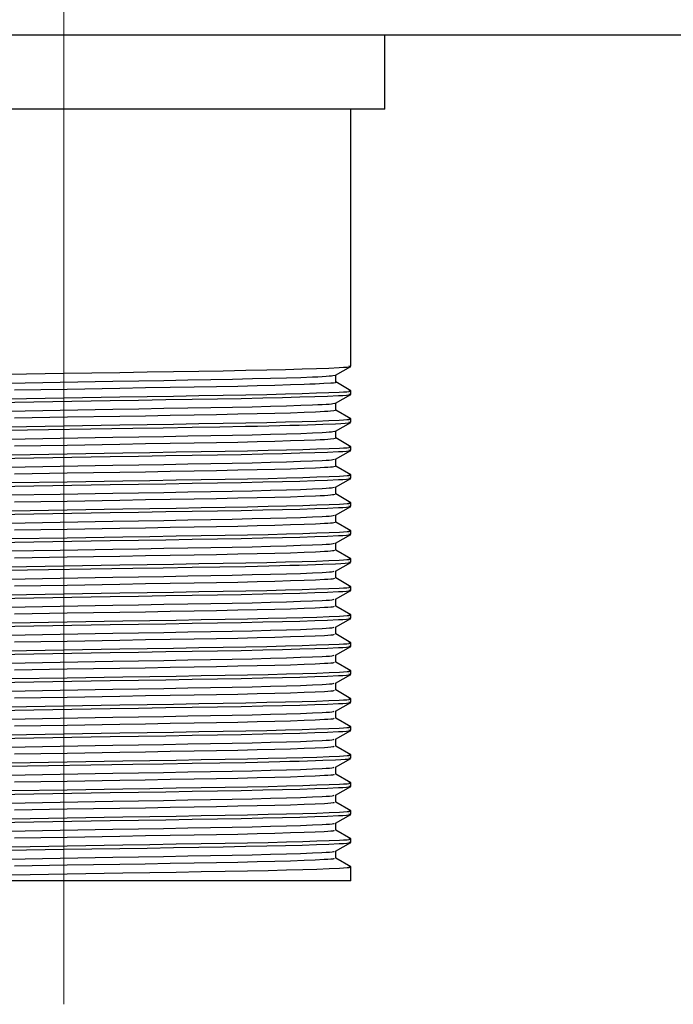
# Model space of a CAD drawing. Header units: millimetres. Extents: x 262469 to 275208, y -32539 to 9411.
# Tile 274 of 428: x 269182 to 269189, y -13446 to -13435. Entities that reach past the tile are written whole.
import ezdxf

# ---------------------------------------------------------------- set-up
doc = ezdxf.new("R2010")
doc.units = ezdxf.units.MM
doc.header["$LTSCALE"] = 100
doc.layers.add('$ IE_TELETECHNIKA', color=5, linetype='Continuous', lineweight=30)

msp = doc.modelspace()

# ---------------------------------------------------------------- linework, layer by layer
at = {"layer": '$ IE_TELETECHNIKA', "color": 7, "linetype": 'Continuous', "lineweight": 5, "ltscale": 20.32}
for p, q in [((269182.236, -13435.752), (269182.236, -13433.448)), ((269182.236, -13446.192), (269182.236, -13435.752))]:
    msp.add_line(p, q, dxfattribs=at)
at = {"layer": '$ IE_TELETECHNIKA', "color": 7, "linetype": 'Continuous'}
for p, q in [((269255.676, -13434.888), (269082.876, -13434.888)), ((269185.98, -13435.752), (269185.98, -13434.888)), ((269185.98, -13435.752), (269178.492, -13435.752)), ((269185.584, -13438.751), (269185.584, -13435.752)), ((269185.406, -13438.854), (269185.583, -13438.752)), ((269185.407, -13438.935), (269185.407, -13438.854)), ((269185.583, -13439.036), (269185.407, -13438.934)), ((269185.406, -13439.181), (269185.583, -13439.079)), ((269185.584, -13439.078), (269185.584, -13439.037)), ((269185.407, -13439.261), (269185.407, -13439.18)), ((269185.583, -13439.362), (269185.407, -13439.261)), ((269185.584, -13439.404), (269185.584, -13439.363)), ((269185.406, -13439.508), (269185.583, -13439.405)), ((269185.407, -13439.588), (269185.407, -13439.507)), ((269185.583, -13439.689), (269185.407, -13439.587)), ((269185.584, -13439.731), (269185.584, -13439.69)), ((269185.406, -13439.834), (269185.583, -13439.732)), ((269185.407, -13439.914), (269185.407, -13439.833)), ((269185.583, -13440.015), (269185.407, -13439.914)), ((269185.406, -13440.161), (269185.583, -13440.059)), ((269185.584, -13440.057), (269185.584, -13440.016)), ((269185.407, -13440.241), (269185.407, -13440.16)), ((269185.583, -13440.342), (269185.407, -13440.24)), ((269185.406, -13440.487), (269185.583, -13440.385)), ((269185.584, -13440.384), (269185.584, -13440.343)), ((269185.407, -13440.568), (269185.407, -13440.487)), ((269185.583, -13440.669), (269185.407, -13440.567)), ((269185.406, -13440.814), (269185.583, -13440.712)), ((269185.584, -13440.71), (269185.584, -13440.67)), ((269185.407, -13440.894), (269185.407, -13440.813)), ((269185.583, -13440.995), (269185.407, -13440.894)), ((269185.406, -13441.14), (269185.583, -13441.038)), ((269185.584, -13441.037), (269185.584, -13440.996)), ((269185.407, -13441.221), (269185.407, -13441.14)), ((269185.583, -13441.322), (269185.407, -13441.22)), ((269185.584, -13441.364), (269185.584, -13441.323)), ((269185.406, -13441.467), (269185.583, -13441.365)), ((269185.407, -13441.547), (269185.407, -13441.466)), ((269185.583, -13441.648), (269185.407, -13441.547)), ((269185.584, -13441.69), (269185.584, -13441.649)), ((269185.406, -13441.794), (269185.583, -13441.691)), ((269185.407, -13441.874), (269185.407, -13441.793)), ((269185.583, -13441.975), (269185.407, -13441.873)), ((269185.406, -13442.12), (269185.583, -13442.018)), ((269185.584, -13442.017), (269185.584, -13441.976)), ((269185.407, -13442.201), (269185.407, -13442.119)), ((269185.583, -13442.301), (269185.407, -13442.2)), ((269185.406, -13442.447), (269185.583, -13442.345)), ((269185.584, -13442.343), (269185.584, -13442.302)), ((269185.407, -13442.527), (269185.407, -13442.446)), ((269185.583, -13442.628), (269185.407, -13442.526)), ((269185.406, -13442.773), (269185.583, -13442.671)), ((269185.584, -13442.67), (269185.584, -13442.629)), ((269185.407, -13442.854), (269185.407, -13442.773)), ((269185.583, -13442.955), (269185.407, -13442.853)), ((269185.406, -13443.1), (269185.583, -13442.998)), ((269185.584, -13442.996), (269185.584, -13442.956)), ((269185.407, -13443.18), (269185.407, -13443.099)), ((269185.583, -13443.281), (269185.407, -13443.18)), ((269185.584, -13443.323), (269185.584, -13443.282)), ((269185.406, -13443.426), (269185.583, -13443.324)), ((269185.407, -13443.507), (269185.407, -13443.426)), ((269185.583, -13443.608), (269185.407, -13443.506)), ((269185.584, -13443.65), (269185.584, -13443.609)), ((269185.406, -13443.753), (269185.583, -13443.651)), ((269185.407, -13443.833), (269185.407, -13443.752)), ((269185.583, -13443.934), (269185.407, -13443.833)), ((269185.584, -13443.976), (269185.584, -13443.935)), ((269185.406, -13444.08), (269185.583, -13443.977)), ((269185.407, -13444.16), (269185.407, -13444.079)), ((269185.583, -13444.261), (269185.407, -13444.159)), ((269185.406, -13444.406), (269185.583, -13444.304)), ((269185.584, -13444.303), (269185.584, -13444.262)), ((269185.407, -13444.486), (269185.407, -13444.405)), ((269185.583, -13444.587), (269185.407, -13444.486)), ((269185.584, -13444.752), (269185.584, -13444.588)), ((269185.584, -13444.752), (269178.888, -13444.752))]:
    msp.add_line(p, q, dxfattribs=at)
for points in [[(269181.582, -13438.843), (269182.235, -13438.833), (269182.889, -13438.822), (269183.207, -13438.817), (269183.516, -13438.812), (269183.813, -13438.807), (269184.095, -13438.802), (269184.36, -13438.797), (269184.604, -13438.792), (269184.823, -13438.787), (269185.016, -13438.782), (269185.183, -13438.777), (269185.326, -13438.771), (269185.448, -13438.766), (269185.498, -13438.763), (269185.538, -13438.761), (269185.565, -13438.758), (269185.579, -13438.756), (269185.576, -13438.753), (269185.56, -13438.751)], [(269181.582, -13438.946), (269182.195, -13438.935), (269182.81, -13438.925), (269183.11, -13438.92), (269183.402, -13438.915), (269183.683, -13438.91), (269183.951, -13438.905), (269184.202, -13438.9), (269184.435, -13438.895), (269184.646, -13438.89), (269184.835, -13438.885), (269184.999, -13438.88), (269185.138, -13438.874), (269185.198, -13438.872), (269185.251, -13438.869), (269185.295, -13438.867), (269185.33, -13438.864), (269185.357, -13438.862), (269185.375, -13438.859), (269185.399, -13438.854)], [(269181.662, -13439.026), (269182.276, -13439.016), (269182.889, -13439.005), (269183.188, -13439), (269183.477, -13438.995), (269183.755, -13438.99), (269184.019, -13438.986), (269184.265, -13438.981), (269184.492, -13438.976), (269184.698, -13438.971), (269184.881, -13438.965), (269185.039, -13438.96), (269185.107, -13438.957), (269185.168, -13438.955), (269185.269, -13438.949), (269185.349, -13438.944), (269185.381, -13438.942), (269185.403, -13438.94), (269185.413, -13438.937), (269185.405, -13438.935)], [(269181.441, -13439.172), (269182.107, -13439.161), (269182.778, -13439.15), (269183.107, -13439.145), (269183.427, -13439.14), (269183.735, -13439.135), (269184.028, -13439.13), (269184.303, -13439.125), (269184.558, -13439.12), (269184.788, -13439.115), (269184.989, -13439.109), (269185.164, -13439.104), (269185.313, -13439.098), (269185.44, -13439.093), (269185.492, -13439.09), (269185.534, -13439.088), (269185.564, -13439.085), (269185.579, -13439.083), (269185.577, -13439.08), (269185.56, -13439.078)], [(269181.582, -13439.129), (269182.235, -13439.118), (269182.889, -13439.108), (269183.207, -13439.103), (269183.516, -13439.098), (269183.813, -13439.093), (269184.095, -13439.088), (269184.36, -13439.083), (269184.604, -13439.078), (269184.823, -13439.073), (269185.016, -13439.068), (269185.183, -13439.062), (269185.326, -13439.057), (269185.448, -13439.052), (269185.498, -13439.049), (269185.538, -13439.047), (269185.565, -13439.044), (269185.579, -13439.042), (269185.576, -13439.039), (269185.56, -13439.037)], [(269181.582, -13439.273), (269182.195, -13439.262), (269182.809, -13439.252), (269183.11, -13439.246), (269183.402, -13439.241), (269183.683, -13439.237), (269183.951, -13439.232), (269184.202, -13439.227), (269184.434, -13439.222), (269184.646, -13439.217), (269184.835, -13439.212), (269184.999, -13439.206), (269185.138, -13439.201), (269185.198, -13439.198), (269185.251, -13439.196), (269185.295, -13439.193), (269185.331, -13439.191), (269185.357, -13439.188), (269185.375, -13439.186), (269185.398, -13439.181)], [(269181.663, -13439.353), (269182.278, -13439.342), (269182.89, -13439.332), (269183.189, -13439.327), (269183.478, -13439.322), (269183.756, -13439.317), (269184.019, -13439.312), (269184.266, -13439.307), (269184.493, -13439.302), (269184.699, -13439.297), (269184.881, -13439.292), (269185.038, -13439.287), (269185.17, -13439.281), (269185.226, -13439.279), (269185.275, -13439.276), (269185.315, -13439.273), (269185.346, -13439.271), (269185.385, -13439.266), (269185.406, -13439.261)], [(269181.582, -13439.456), (269182.235, -13439.445), (269182.889, -13439.434), (269183.207, -13439.429), (269183.516, -13439.424), (269183.813, -13439.42), (269184.095, -13439.415), (269184.36, -13439.41), (269184.604, -13439.405), (269184.823, -13439.4), (269185.016, -13439.394), (269185.183, -13439.389), (269185.326, -13439.384), (269185.448, -13439.378), (269185.498, -13439.376), (269185.538, -13439.373), (269185.565, -13439.371), (269185.579, -13439.368), (269185.576, -13439.366), (269185.56, -13439.363)], [(269181.57, -13439.497), (269183.04, -13439.473), (269183.394, -13439.467), (269183.733, -13439.462), (269184.055, -13439.456), (269184.355, -13439.451), (269184.496, -13439.448), (269184.629, -13439.445), (269184.754, -13439.442), (269184.871, -13439.439), (269184.98, -13439.436), (269185.079, -13439.433), (269185.171, -13439.43), (269185.256, -13439.427), (269185.404, -13439.421), (269185.467, -13439.418), (269185.519, -13439.415), (269185.556, -13439.412), (269185.577, -13439.41), (269185.578, -13439.407), (269185.56, -13439.404)], [(269181.582, -13439.599), (269182.195, -13439.589), (269182.809, -13439.578), (269183.11, -13439.573), (269183.402, -13439.568), (269183.683, -13439.563), (269183.95, -13439.558), (269184.202, -13439.554), (269184.434, -13439.549), (269184.646, -13439.543), (269184.835, -13439.538), (269184.999, -13439.533), (269185.138, -13439.528), (269185.251, -13439.522), (269185.295, -13439.52), (269185.331, -13439.517), (269185.357, -13439.515), (269185.375, -13439.512), (269185.396, -13439.508)], [(269181.663, -13439.679), (269182.277, -13439.669), (269182.89, -13439.658), (269183.189, -13439.653), (269183.478, -13439.648), (269183.756, -13439.643), (269184.019, -13439.639), (269184.266, -13439.634), (269184.493, -13439.629), (269184.699, -13439.624), (269184.881, -13439.618), (269185.038, -13439.613), (269185.17, -13439.608), (269185.226, -13439.605), (269185.275, -13439.603), (269185.315, -13439.6), (269185.346, -13439.598), (269185.385, -13439.593), (269185.404, -13439.588)], [(269181.629, -13439.782), (269182.277, -13439.771), (269182.925, -13439.76), (269183.24, -13439.755), (269183.545, -13439.75), (269183.839, -13439.746), (269184.117, -13439.741), (269184.378, -13439.736), (269184.619, -13439.731), (269184.835, -13439.726), (269185.025, -13439.721), (269185.189, -13439.715), (269185.33, -13439.71), (269185.45, -13439.705), (269185.499, -13439.702), (269185.539, -13439.7), (269185.566, -13439.697), (269185.579, -13439.695), (269185.576, -13439.692), (269185.56, -13439.69)], [(269181.441, -13439.825), (269182.107, -13439.815), (269182.778, -13439.804), (269183.107, -13439.798), (269183.427, -13439.793), (269183.735, -13439.788), (269184.028, -13439.783), (269184.303, -13439.778), (269184.558, -13439.773), (269184.788, -13439.768), (269184.989, -13439.762), (269185.164, -13439.757), (269185.313, -13439.751), (269185.44, -13439.746), (269185.492, -13439.743), (269185.534, -13439.741), (269185.564, -13439.738), (269185.579, -13439.736), (269185.577, -13439.733), (269185.56, -13439.731)], [(269181.582, -13439.926), (269182.195, -13439.915), (269182.809, -13439.905), (269183.11, -13439.899), (269183.402, -13439.895), (269183.683, -13439.89), (269183.95, -13439.885), (269184.201, -13439.88), (269184.434, -13439.875), (269184.646, -13439.87), (269184.835, -13439.865), (269184.998, -13439.859), (269185.137, -13439.854), (269185.251, -13439.849), (269185.296, -13439.846), (269185.332, -13439.844), (269185.358, -13439.841), (269185.375, -13439.839), (269185.395, -13439.834)], [(269181.663, -13440.006), (269182.277, -13439.995), (269182.89, -13439.985), (269183.188, -13439.98), (269183.478, -13439.975), (269183.756, -13439.97), (269184.019, -13439.965), (269184.265, -13439.96), (269184.493, -13439.955), (269184.699, -13439.95), (269184.881, -13439.945), (269185.038, -13439.94), (269185.17, -13439.934), (269185.226, -13439.932), (269185.275, -13439.929), (269185.315, -13439.927), (269185.347, -13439.924), (269185.369, -13439.922), (269185.384, -13439.919), (269185.403, -13439.915)], [(269181.441, -13440.152), (269182.107, -13440.141), (269182.778, -13440.13), (269183.107, -13440.125), (269183.427, -13440.12), (269183.735, -13440.115), (269184.028, -13440.11), (269184.303, -13440.105), (269184.558, -13440.1), (269184.788, -13440.094), (269184.989, -13440.089), (269185.164, -13440.083), (269185.313, -13440.078), (269185.44, -13440.073), (269185.492, -13440.07), (269185.534, -13440.067), (269185.564, -13440.065), (269185.579, -13440.062), (269185.577, -13440.06), (269185.56, -13440.057)], [(269181.628, -13440.108), (269182.277, -13440.098), (269182.924, -13440.087), (269183.24, -13440.082), (269183.545, -13440.077), (269183.838, -13440.072), (269184.117, -13440.067), (269184.378, -13440.063), (269184.619, -13440.058), (269184.835, -13440.052), (269185.025, -13440.047), (269185.189, -13440.042), (269185.33, -13440.036), (269185.45, -13440.031), (269185.499, -13440.029), (269185.539, -13440.026), (269185.566, -13440.024), (269185.579, -13440.021), (269185.576, -13440.019), (269185.56, -13440.016)], [(269181.582, -13440.252), (269182.194, -13440.242), (269182.809, -13440.231), (269183.109, -13440.226), (269183.402, -13440.221), (269183.683, -13440.216), (269183.95, -13440.212), (269184.201, -13440.207), (269184.434, -13440.202), (269184.646, -13440.197), (269184.835, -13440.191), (269184.998, -13440.186), (269185.137, -13440.181), (269185.251, -13440.176), (269185.296, -13440.173), (269185.332, -13440.17), (269185.358, -13440.168), (269185.375, -13440.165), (269185.394, -13440.161)], [(269181.662, -13440.333), (269182.277, -13440.322), (269182.89, -13440.311), (269183.188, -13440.306), (269183.478, -13440.301), (269183.756, -13440.297), (269184.019, -13440.292), (269184.265, -13440.287), (269184.493, -13440.282), (269184.699, -13440.277), (269184.881, -13440.272), (269185.038, -13440.266), (269185.17, -13440.261), (269185.226, -13440.258), (269185.275, -13440.256), (269185.316, -13440.253), (269185.347, -13440.251), (269185.37, -13440.248), (269185.384, -13440.246), (269185.401, -13440.241)], [(269181.441, -13440.479), (269182.107, -13440.468), (269182.778, -13440.457), (269183.107, -13440.451), (269183.427, -13440.446), (269183.735, -13440.441), (269184.028, -13440.436), (269184.303, -13440.431), (269184.558, -13440.426), (269184.788, -13440.421), (269184.989, -13440.416), (269185.164, -13440.41), (269185.313, -13440.405), (269185.44, -13440.399), (269185.492, -13440.397), (269185.534, -13440.394), (269185.564, -13440.391), (269185.579, -13440.389), (269185.577, -13440.386), (269185.56, -13440.384)], [(269181.628, -13440.435), (269182.277, -13440.424), (269182.924, -13440.414), (269183.24, -13440.408), (269183.545, -13440.404), (269183.838, -13440.399), (269184.117, -13440.394), (269184.378, -13440.389), (269184.619, -13440.384), (269184.835, -13440.379), (269185.025, -13440.374), (269185.189, -13440.368), (269185.33, -13440.363), (269185.45, -13440.358), (269185.499, -13440.355), (269185.539, -13440.353), (269185.566, -13440.35), (269185.579, -13440.348), (269185.576, -13440.345), (269185.56, -13440.343)], [(269181.581, -13440.579), (269182.194, -13440.568), (269182.809, -13440.558), (269183.109, -13440.553), (269183.401, -13440.548), (269183.683, -13440.543), (269183.95, -13440.538), (269184.201, -13440.533), (269184.434, -13440.528), (269184.646, -13440.523), (269184.835, -13440.518), (269184.998, -13440.513), (269185.137, -13440.507), (269185.25, -13440.502), (269185.296, -13440.499), (269185.332, -13440.497), (269185.359, -13440.494), (269185.376, -13440.492), (269185.393, -13440.487)], [(269181.662, -13440.659), (269182.276, -13440.649), (269182.889, -13440.638), (269183.188, -13440.633), (269183.477, -13440.628), (269183.755, -13440.623), (269184.019, -13440.618), (269184.265, -13440.614), (269184.493, -13440.609), (269184.699, -13440.603), (269184.881, -13440.598), (269185.038, -13440.593), (269185.17, -13440.588), (269185.226, -13440.585), (269185.275, -13440.582), (269185.316, -13440.58), (269185.348, -13440.577), (269185.37, -13440.575), (269185.384, -13440.572), (269185.399, -13440.568)], [(269181.441, -13440.805), (269182.107, -13440.794), (269182.778, -13440.783), (269183.107, -13440.778), (269183.427, -13440.773), (269183.735, -13440.768), (269184.028, -13440.763), (269184.303, -13440.758), (269184.558, -13440.753), (269184.788, -13440.748), (269184.989, -13440.742), (269185.164, -13440.737), (269185.313, -13440.731), (269185.44, -13440.726), (269185.492, -13440.723), (269185.534, -13440.721), (269185.564, -13440.718), (269185.579, -13440.715), (269185.577, -13440.713), (269185.56, -13440.71)], [(269181.628, -13440.761), (269182.277, -13440.751), (269182.924, -13440.74), (269183.24, -13440.735), (269183.545, -13440.73), (269183.838, -13440.725), (269184.117, -13440.721), (269184.378, -13440.716), (269184.619, -13440.711), (269184.835, -13440.705), (269185.025, -13440.7), (269185.189, -13440.695), (269185.33, -13440.69), (269185.45, -13440.684), (269185.499, -13440.682), (269185.539, -13440.679), (269185.566, -13440.677), (269185.579, -13440.674), (269185.576, -13440.672), (269185.56, -13440.67)], [(269181.581, -13440.905), (269182.194, -13440.895), (269182.809, -13440.884), (269183.109, -13440.879), (269183.401, -13440.874), (269183.682, -13440.869), (269183.95, -13440.865), (269184.201, -13440.86), (269184.434, -13440.855), (269184.646, -13440.85), (269184.835, -13440.844), (269184.998, -13440.839), (269185.137, -13440.834), (269185.25, -13440.829), (269185.296, -13440.826), (269185.333, -13440.824), (269185.359, -13440.821), (269185.376, -13440.819), (269185.392, -13440.814)], [(269181.663, -13440.986), (269182.277, -13440.975), (269182.89, -13440.965), (269183.189, -13440.959), (269183.478, -13440.955), (269183.756, -13440.95), (269184.019, -13440.945), (269184.266, -13440.94), (269184.493, -13440.935), (269184.699, -13440.93), (269184.881, -13440.925), (269185.038, -13440.919), (269185.17, -13440.914), (269185.226, -13440.912), (269185.275, -13440.909), (269185.316, -13440.906), (269185.348, -13440.904), (269185.37, -13440.901), (269185.384, -13440.899), (269185.398, -13440.894)], [(269181.57, -13441.13), (269183.04, -13441.106), (269183.394, -13441.1), (269183.733, -13441.095), (269184.055, -13441.089), (269184.355, -13441.084), (269184.496, -13441.081), (269184.629, -13441.078), (269184.754, -13441.075), (269184.871, -13441.072), (269184.98, -13441.069), (269185.079, -13441.066), (269185.171, -13441.063), (269185.256, -13441.06), (269185.404, -13441.054), (269185.467, -13441.051), (269185.519, -13441.048), (269185.556, -13441.045), (269185.577, -13441.043), (269185.578, -13441.04), (269185.56, -13441.037)], [(269181.582, -13441.089), (269182.235, -13441.078), (269182.889, -13441.067), (269183.207, -13441.062), (269183.516, -13441.057), (269183.813, -13441.052), (269184.095, -13441.048), (269184.36, -13441.043), (269184.604, -13441.038), (269184.823, -13441.032), (269185.016, -13441.027), (269185.183, -13441.022), (269185.326, -13441.016), (269185.448, -13441.011), (269185.498, -13441.009), (269185.538, -13441.006), (269185.565, -13441.004), (269185.579, -13441.001), (269185.576, -13440.999), (269185.56, -13440.996)], [(269181.581, -13441.232), (269182.194, -13441.221), (269182.808, -13441.211), (269183.109, -13441.206), (269183.401, -13441.201), (269183.682, -13441.196), (269183.95, -13441.191), (269184.201, -13441.186), (269184.434, -13441.181), (269184.646, -13441.176), (269184.834, -13441.171), (269184.998, -13441.166), (269185.136, -13441.16), (269185.25, -13441.155), (269185.296, -13441.153), (269185.333, -13441.15), (269185.36, -13441.148), (269185.377, -13441.145), (269185.391, -13441.14)], [(269181.582, -13441.415), (269182.235, -13441.404), (269182.889, -13441.394), (269183.207, -13441.389), (269183.516, -13441.384), (269183.813, -13441.379), (269184.095, -13441.374), (269184.36, -13441.369), (269184.604, -13441.364), (269184.823, -13441.359), (269185.016, -13441.354), (269185.183, -13441.348), (269185.326, -13441.343), (269185.448, -13441.338), (269185.498, -13441.335), (269185.538, -13441.333), (269185.565, -13441.33), (269185.579, -13441.328), (269185.576, -13441.325), (269185.56, -13441.323)], [(269181.662, -13441.312), (269182.277, -13441.302), (269182.89, -13441.291), (269183.188, -13441.286), (269183.478, -13441.281), (269183.756, -13441.276), (269184.019, -13441.272), (269184.265, -13441.267), (269184.493, -13441.262), (269184.699, -13441.257), (269184.881, -13441.251), (269185.038, -13441.246), (269185.17, -13441.241), (269185.275, -13441.235), (269185.316, -13441.233), (269185.349, -13441.23), (269185.371, -13441.228), (269185.384, -13441.226), (269185.396, -13441.221)], [(269181.441, -13441.458), (269182.107, -13441.447), (269182.778, -13441.436), (269183.107, -13441.431), (269183.427, -13441.426), (269183.735, -13441.421), (269184.028, -13441.416), (269184.303, -13441.411), (269184.558, -13441.406), (269184.788, -13441.401), (269184.989, -13441.395), (269185.164, -13441.39), (269185.313, -13441.384), (269185.44, -13441.379), (269185.492, -13441.376), (269185.534, -13441.374), (269185.564, -13441.371), (269185.579, -13441.369), (269185.577, -13441.366), (269185.56, -13441.364)], [(269181.581, -13441.559), (269182.194, -13441.548), (269182.808, -13441.538), (269183.109, -13441.532), (269183.401, -13441.527), (269183.682, -13441.523), (269183.95, -13441.518), (269184.201, -13441.513), (269184.434, -13441.508), (269184.646, -13441.503), (269184.834, -13441.498), (269184.998, -13441.492), (269185.136, -13441.487), (269185.25, -13441.482), (269185.296, -13441.479), (269185.333, -13441.477), (269185.361, -13441.474), (269185.377, -13441.472), (269185.39, -13441.467)], [(269181.662, -13441.639), (269182.277, -13441.628), (269182.889, -13441.618), (269183.188, -13441.613), (269183.478, -13441.608), (269183.755, -13441.603), (269184.019, -13441.598), (269184.265, -13441.593), (269184.493, -13441.588), (269184.699, -13441.583), (269184.881, -13441.578), (269185.038, -13441.573), (269185.169, -13441.567), (269185.275, -13441.562), (269185.317, -13441.559), (269185.349, -13441.557), (269185.371, -13441.555), (269185.385, -13441.552), (269185.395, -13441.547)], [(269181.628, -13441.741), (269182.277, -13441.73), (269182.924, -13441.72), (269183.24, -13441.715), (269183.545, -13441.71), (269183.838, -13441.705), (269184.117, -13441.7), (269184.378, -13441.695), (269184.619, -13441.69), (269184.835, -13441.685), (269185.025, -13441.68), (269185.189, -13441.675), (269185.33, -13441.669), (269185.45, -13441.664), (269185.499, -13441.662), (269185.539, -13441.659), (269185.566, -13441.657), (269185.579, -13441.654), (269185.576, -13441.652), (269185.56, -13441.649)], [(269181.441, -13441.785), (269182.107, -13441.774), (269182.778, -13441.763), (269183.107, -13441.758), (269183.427, -13441.753), (269183.735, -13441.748), (269184.028, -13441.743), (269184.303, -13441.738), (269184.558, -13441.733), (269184.788, -13441.727), (269184.989, -13441.722), (269185.164, -13441.716), (269185.313, -13441.711), (269185.44, -13441.705), (269185.492, -13441.703), (269185.534, -13441.7), (269185.564, -13441.698), (269185.579, -13441.695), (269185.577, -13441.693), (269185.56, -13441.69)], [(269181.581, -13441.885), (269182.194, -13441.875), (269182.808, -13441.864), (269183.109, -13441.859), (269183.401, -13441.854), (269183.682, -13441.849), (269183.95, -13441.844), (269184.201, -13441.84), (269184.433, -13441.835), (269184.646, -13441.829), (269184.834, -13441.824), (269184.998, -13441.819), (269185.136, -13441.814), (269185.25, -13441.808), (269185.296, -13441.806), (269185.334, -13441.803), (269185.361, -13441.801), (269185.378, -13441.798), (269185.39, -13441.794)], [(269181.662, -13441.965), (269182.276, -13441.955), (269182.889, -13441.944), (269183.188, -13441.939), (269183.477, -13441.934), (269183.755, -13441.93), (269184.019, -13441.925), (269184.265, -13441.92), (269184.493, -13441.915), (269184.699, -13441.91), (269184.881, -13441.904), (269185.038, -13441.899), (269185.169, -13441.894), (269185.275, -13441.889), (269185.317, -13441.886), (269185.349, -13441.884), (269185.372, -13441.881), (269185.385, -13441.879), (269185.394, -13441.874)], [(269181.441, -13442.111), (269182.107, -13442.101), (269182.778, -13442.09), (269183.107, -13442.084), (269183.427, -13442.079), (269183.735, -13442.074), (269184.028, -13442.069), (269184.303, -13442.064), (269184.558, -13442.059), (269184.788, -13442.054), (269184.989, -13442.048), (269185.164, -13442.043), (269185.313, -13442.037), (269185.44, -13442.032), (269185.492, -13442.029), (269185.534, -13442.027), (269185.564, -13442.024), (269185.579, -13442.022), (269185.577, -13442.019), (269185.56, -13442.017)], [(269181.582, -13442.068), (269182.235, -13442.058), (269182.889, -13442.047), (269183.207, -13442.042), (269183.516, -13442.037), (269183.813, -13442.032), (269184.095, -13442.027), (269184.36, -13442.022), (269184.604, -13442.017), (269184.823, -13442.012), (269185.016, -13442.007), (269185.183, -13442.001), (269185.326, -13441.996), (269185.448, -13441.991), (269185.498, -13441.988), (269185.538, -13441.986), (269185.565, -13441.983), (269185.579, -13441.981), (269185.576, -13441.978), (269185.56, -13441.976)], [(269181.581, -13442.212), (269182.194, -13442.201), (269182.808, -13442.191), (269183.109, -13442.186), (269183.401, -13442.181), (269183.682, -13442.176), (269183.949, -13442.171), (269184.201, -13442.166), (269184.433, -13442.161), (269184.645, -13442.156), (269184.834, -13442.151), (269184.998, -13442.145), (269185.136, -13442.14), (269185.25, -13442.135), (269185.296, -13442.132), (269185.334, -13442.13), (269185.362, -13442.127), (269185.379, -13442.125), (269185.389, -13442.12)], [(269181.661, -13442.292), (269182.276, -13442.281), (269182.889, -13442.271), (269183.187, -13442.266), (269183.477, -13442.261), (269183.755, -13442.256), (269184.018, -13442.251), (269184.265, -13442.246), (269184.492, -13442.241), (269184.699, -13442.236), (269184.881, -13442.231), (269185.038, -13442.226), (269185.169, -13442.22), (269185.275, -13442.215), (269185.317, -13442.213), (269185.35, -13442.21), (269185.373, -13442.208), (269185.385, -13442.205), (269185.393, -13442.201)], [(269181.441, -13442.438), (269182.107, -13442.427), (269182.778, -13442.416), (269183.107, -13442.411), (269183.427, -13442.406), (269183.735, -13442.401), (269184.028, -13442.396), (269184.303, -13442.391), (269184.558, -13442.386), (269184.788, -13442.38), (269184.989, -13442.375), (269185.164, -13442.369), (269185.313, -13442.364), (269185.44, -13442.359), (269185.492, -13442.356), (269185.534, -13442.353), (269185.564, -13442.351), (269185.579, -13442.348), (269185.577, -13442.346), (269185.56, -13442.343)], [(269181.628, -13442.394), (269182.277, -13442.383), (269182.924, -13442.373), (269183.24, -13442.368), (269183.545, -13442.363), (269183.838, -13442.358), (269184.117, -13442.353), (269184.378, -13442.349), (269184.619, -13442.344), (269184.835, -13442.338), (269185.025, -13442.333), (269185.189, -13442.328), (269185.33, -13442.323), (269185.45, -13442.317), (269185.499, -13442.315), (269185.539, -13442.312), (269185.566, -13442.31), (269185.579, -13442.307), (269185.576, -13442.305), (269185.56, -13442.302)], [(269181.581, -13442.538), (269182.194, -13442.528), (269182.808, -13442.517), (269183.108, -13442.512), (269183.401, -13442.507), (269183.682, -13442.502), (269183.949, -13442.498), (269184.2, -13442.493), (269184.433, -13442.488), (269184.645, -13442.483), (269184.834, -13442.477), (269184.998, -13442.472), (269185.136, -13442.467), (269185.249, -13442.462), (269185.296, -13442.459), (269185.334, -13442.456), (269185.363, -13442.454), (269185.379, -13442.451), (269185.389, -13442.447)], [(269181.662, -13442.619), (269182.277, -13442.608), (269182.89, -13442.597), (269183.188, -13442.592), (269183.478, -13442.587), (269183.756, -13442.583), (269184.019, -13442.578), (269184.265, -13442.573), (269184.493, -13442.568), (269184.699, -13442.563), (269184.881, -13442.558), (269185.038, -13442.552), (269185.169, -13442.547), (269185.275, -13442.542), (269185.317, -13442.539), (269185.35, -13442.537), (269185.373, -13442.534), (269185.386, -13442.532), (269185.392, -13442.527)], [(269181.441, -13442.765), (269182.107, -13442.754), (269182.778, -13442.743), (269183.107, -13442.737), (269183.427, -13442.732), (269183.735, -13442.727), (269184.028, -13442.722), (269184.303, -13442.717), (269184.558, -13442.712), (269184.788, -13442.707), (269184.989, -13442.702), (269185.164, -13442.696), (269185.313, -13442.691), (269185.44, -13442.685), (269185.492, -13442.683), (269185.534, -13442.68), (269185.564, -13442.677), (269185.579, -13442.675), (269185.577, -13442.672), (269185.56, -13442.67)], [(269181.582, -13442.721), (269182.235, -13442.711), (269182.889, -13442.7), (269183.207, -13442.695), (269183.516, -13442.69), (269183.813, -13442.685), (269184.095, -13442.68), (269184.36, -13442.675), (269184.604, -13442.67), (269184.823, -13442.665), (269185.016, -13442.66), (269185.183, -13442.655), (269185.326, -13442.649), (269185.448, -13442.644), (269185.498, -13442.641), (269185.538, -13442.639), (269185.565, -13442.636), (269185.579, -13442.634), (269185.576, -13442.631), (269185.56, -13442.629)], [(269181.581, -13442.865), (269182.194, -13442.854), (269182.808, -13442.844), (269183.108, -13442.839), (269183.401, -13442.834), (269183.682, -13442.829), (269183.949, -13442.824), (269184.2, -13442.819), (269184.433, -13442.814), (269184.645, -13442.809), (269184.834, -13442.804), (269184.998, -13442.799), (269185.135, -13442.793), (269185.249, -13442.788), (269185.296, -13442.786), (269185.335, -13442.783), (269185.363, -13442.78), (269185.38, -13442.778), (269185.388, -13442.773)], [(269181.662, -13442.945), (269182.276, -13442.935), (269182.889, -13442.924), (269183.188, -13442.919), (269183.477, -13442.914), (269183.755, -13442.909), (269184.019, -13442.905), (269184.265, -13442.9), (269184.493, -13442.895), (269184.699, -13442.889), (269184.881, -13442.884), (269185.038, -13442.879), (269185.169, -13442.874), (269185.275, -13442.868), (269185.317, -13442.866), (269185.351, -13442.863), (269185.374, -13442.861), (269185.386, -13442.858), (269185.391, -13442.854)], [(269181.441, -13443.091), (269182.107, -13443.08), (269182.778, -13443.069), (269183.107, -13443.064), (269183.427, -13443.059), (269183.735, -13443.054), (269184.028, -13443.049), (269184.303, -13443.044), (269184.558, -13443.039), (269184.788, -13443.034), (269184.989, -13443.028), (269185.164, -13443.023), (269185.313, -13443.017), (269185.44, -13443.012), (269185.492, -13443.009), (269185.534, -13443.007), (269185.564, -13443.004), (269185.579, -13443.001), (269185.577, -13442.999), (269185.56, -13442.996)], [(269181.582, -13443.048), (269182.235, -13443.037), (269182.889, -13443.027), (269183.207, -13443.022), (269183.516, -13443.017), (269183.813, -13443.012), (269184.095, -13443.007), (269184.36, -13443.002), (269184.604, -13442.997), (269184.823, -13442.992), (269185.016, -13442.986), (269185.183, -13442.981), (269185.326, -13442.976), (269185.448, -13442.971), (269185.498, -13442.968), (269185.538, -13442.965), (269185.565, -13442.963), (269185.579, -13442.96), (269185.576, -13442.958), (269185.56, -13442.956)], [(269181.581, -13443.191), (269182.193, -13443.181), (269182.808, -13443.17), (269183.108, -13443.165), (269183.4, -13443.16), (269183.682, -13443.155), (269183.949, -13443.151), (269184.2, -13443.146), (269184.433, -13443.141), (269184.645, -13443.136), (269184.834, -13443.131), (269184.998, -13443.125), (269185.135, -13443.12), (269185.249, -13443.115), (269185.296, -13443.112), (269185.335, -13443.11), (269185.364, -13443.107), (269185.381, -13443.105), (269185.388, -13443.1)], [(269181.628, -13443.374), (269182.277, -13443.363), (269182.924, -13443.353), (269183.24, -13443.348), (269183.545, -13443.343), (269183.838, -13443.338), (269184.117, -13443.333), (269184.378, -13443.328), (269184.619, -13443.323), (269184.835, -13443.318), (269185.025, -13443.313), (269185.189, -13443.308), (269185.33, -13443.302), (269185.45, -13443.297), (269185.499, -13443.294), (269185.539, -13443.292), (269185.566, -13443.289), (269185.579, -13443.287), (269185.576, -13443.285), (269185.56, -13443.282)], [(269181.661, -13443.272), (269182.276, -13443.261), (269182.889, -13443.251), (269183.188, -13443.246), (269183.477, -13443.241), (269183.755, -13443.236), (269184.018, -13443.231), (269184.265, -13443.226), (269184.492, -13443.221), (269184.699, -13443.216), (269184.881, -13443.211), (269185.038, -13443.205), (269185.169, -13443.2), (269185.275, -13443.195), (269185.317, -13443.192), (269185.351, -13443.19), (269185.374, -13443.187), (269185.387, -13443.185), (269185.391, -13443.18)], [(269181.57, -13443.416), (269183.04, -13443.392), (269183.394, -13443.386), (269183.733, -13443.381), (269184.055, -13443.375), (269184.355, -13443.37), (269184.496, -13443.367), (269184.629, -13443.364), (269184.754, -13443.361), (269184.871, -13443.358), (269184.98, -13443.355), (269185.079, -13443.352), (269185.171, -13443.349), (269185.256, -13443.346), (269185.404, -13443.34), (269185.467, -13443.337), (269185.519, -13443.334), (269185.556, -13443.331), (269185.577, -13443.329), (269185.578, -13443.326), (269185.56, -13443.323)], [(269181.581, -13443.518), (269182.193, -13443.508), (269182.808, -13443.497), (269183.108, -13443.492), (269183.4, -13443.487), (269183.682, -13443.482), (269183.949, -13443.477), (269184.2, -13443.472), (269184.433, -13443.467), (269184.645, -13443.462), (269184.834, -13443.457), (269184.998, -13443.452), (269185.135, -13443.447), (269185.248, -13443.441), (269185.296, -13443.439), (269185.335, -13443.436), (269185.364, -13443.434), (269185.382, -13443.431), (269185.388, -13443.426)], [(269181.661, -13443.598), (269182.275, -13443.588), (269182.888, -13443.577), (269183.187, -13443.572), (269183.477, -13443.567), (269183.755, -13443.562), (269184.018, -13443.558), (269184.265, -13443.553), (269184.492, -13443.548), (269184.698, -13443.543), (269184.881, -13443.537), (269185.038, -13443.532), (269185.168, -13443.527), (269185.275, -13443.521), (269185.317, -13443.519), (269185.351, -13443.516), (269185.375, -13443.514), (269185.388, -13443.512), (269185.39, -13443.507)], [(269181.628, -13443.7), (269182.277, -13443.69), (269182.924, -13443.679), (269183.24, -13443.674), (269183.545, -13443.669), (269183.838, -13443.665), (269184.117, -13443.66), (269184.378, -13443.655), (269184.619, -13443.65), (269184.835, -13443.645), (269185.025, -13443.639), (269185.189, -13443.634), (269185.33, -13443.629), (269185.45, -13443.624), (269185.499, -13443.621), (269185.539, -13443.619), (269185.566, -13443.616), (269185.579, -13443.614), (269185.576, -13443.611), (269185.56, -13443.609)], [(269181.441, -13443.744), (269182.107, -13443.733), (269182.778, -13443.722), (269183.107, -13443.717), (269183.427, -13443.712), (269183.735, -13443.707), (269184.028, -13443.702), (269184.303, -13443.697), (269184.558, -13443.692), (269184.788, -13443.687), (269184.989, -13443.681), (269185.164, -13443.676), (269185.313, -13443.67), (269185.44, -13443.665), (269185.492, -13443.662), (269185.534, -13443.66), (269185.564, -13443.657), (269185.579, -13443.655), (269185.577, -13443.652), (269185.56, -13443.65)], [(269181.581, -13443.845), (269182.193, -13443.834), (269182.808, -13443.824), (269183.108, -13443.818), (269183.4, -13443.813), (269183.681, -13443.809), (269183.949, -13443.804), (269184.2, -13443.799), (269184.433, -13443.794), (269184.645, -13443.789), (269184.834, -13443.784), (269184.998, -13443.778), (269185.135, -13443.773), (269185.248, -13443.768), (269185.296, -13443.765), (269185.335, -13443.763), (269185.365, -13443.76), (269185.383, -13443.758), (269185.389, -13443.753)], [(269181.662, -13443.925), (269182.276, -13443.914), (269182.889, -13443.904), (269183.188, -13443.899), (269183.477, -13443.894), (269183.755, -13443.889), (269184.019, -13443.884), (269184.265, -13443.879), (269184.492, -13443.874), (269184.699, -13443.869), (269184.881, -13443.864), (269185.038, -13443.859), (269185.168, -13443.853), (269185.275, -13443.848), (269185.317, -13443.846), (269185.352, -13443.843), (269185.376, -13443.84), (269185.389, -13443.838), (269185.39, -13443.833)], [(269181.628, -13444.027), (269182.277, -13444.016), (269182.924, -13444.006), (269183.24, -13444.001), (269183.545, -13443.996), (269183.838, -13443.991), (269184.117, -13443.986), (269184.378, -13443.981), (269184.619, -13443.976), (269184.835, -13443.971), (269185.025, -13443.966), (269185.189, -13443.961), (269185.33, -13443.955), (269185.45, -13443.95), (269185.499, -13443.948), (269185.539, -13443.945), (269185.566, -13443.943), (269185.579, -13443.94), (269185.576, -13443.938), (269185.56, -13443.935)], [(269181.441, -13444.071), (269182.107, -13444.06), (269182.778, -13444.049), (269183.107, -13444.044), (269183.427, -13444.039), (269183.735, -13444.034), (269184.028, -13444.029), (269184.303, -13444.024), (269184.558, -13444.019), (269184.788, -13444.013), (269184.989, -13444.008), (269185.164, -13444.002), (269185.313, -13443.997), (269185.44, -13443.991), (269185.492, -13443.989), (269185.534, -13443.986), (269185.564, -13443.984), (269185.579, -13443.981), (269185.577, -13443.979), (269185.56, -13443.976)], [(269181.58, -13444.171), (269182.193, -13444.161), (269182.808, -13444.15), (269183.108, -13444.145), (269183.4, -13444.14), (269183.681, -13444.135), (269183.949, -13444.13), (269184.2, -13444.126), (269184.433, -13444.121), (269184.645, -13444.115), (269184.834, -13444.11), (269184.998, -13444.105), (269185.135, -13444.1), (269185.248, -13444.094), (269185.295, -13444.092), (269185.335, -13444.089), (269185.365, -13444.087), (269185.384, -13444.084), (269185.39, -13444.082), (269185.389, -13444.08)], [(269181.661, -13444.251), (269182.276, -13444.241), (269182.889, -13444.23), (269183.188, -13444.225), (269183.477, -13444.22), (269183.755, -13444.216), (269184.018, -13444.211), (269184.265, -13444.206), (269184.492, -13444.201), (269184.699, -13444.196), (269184.881, -13444.19), (269185.038, -13444.185), (269185.168, -13444.18), (269185.274, -13444.175), (269185.317, -13444.172), (269185.352, -13444.17), (269185.376, -13444.167), (269185.389, -13444.165), (269185.39, -13444.16)], [(269181.582, -13444.395), (269182.235, -13444.384), (269182.889, -13444.374), (269183.207, -13444.369), (269183.516, -13444.364), (269183.813, -13444.359), (269184.095, -13444.354), (269184.36, -13444.349), (269184.604, -13444.344), (269184.823, -13444.339), (269185.016, -13444.334), (269185.183, -13444.328), (269185.326, -13444.323), (269185.448, -13444.318), (269185.498, -13444.315), (269185.538, -13444.313), (269185.565, -13444.31), (269185.579, -13444.308), (269185.576, -13444.305), (269185.56, -13444.303)], [(269181.629, -13444.354), (269182.277, -13444.343), (269182.925, -13444.332), (269183.24, -13444.327), (269183.545, -13444.322), (269183.839, -13444.318), (269184.117, -13444.313), (269184.378, -13444.308), (269184.619, -13444.303), (269184.835, -13444.298), (269185.025, -13444.293), (269185.189, -13444.287), (269185.33, -13444.282), (269185.45, -13444.277), (269185.499, -13444.274), (269185.539, -13444.272), (269185.566, -13444.269), (269185.579, -13444.267), (269185.576, -13444.264), (269185.56, -13444.262)], [(269181.581, -13444.498), (269182.193, -13444.487), (269182.808, -13444.477), (269183.108, -13444.472), (269183.4, -13444.467), (269183.681, -13444.462), (269183.949, -13444.457), (269184.2, -13444.452), (269184.433, -13444.447), (269184.645, -13444.442), (269184.834, -13444.437), (269184.998, -13444.432), (269185.135, -13444.426), (269185.247, -13444.421), (269185.295, -13444.418), (269185.335, -13444.416), (269185.366, -13444.413), (269185.385, -13444.411), (269185.391, -13444.409), (269185.389, -13444.406)], [(269181.661, -13444.578), (269182.275, -13444.567), (269182.889, -13444.557), (269183.187, -13444.552), (269183.477, -13444.547), (269183.755, -13444.542), (269184.018, -13444.537), (269184.265, -13444.533), (269184.492, -13444.527), (269184.698, -13444.522), (269184.881, -13444.517), (269185.038, -13444.512), (269185.168, -13444.506), (269185.274, -13444.501), (269185.317, -13444.499), (269185.352, -13444.496), (269185.377, -13444.494), (269185.39, -13444.491), (269185.39, -13444.486)], [(269181.628, -13444.68), (269182.277, -13444.67), (269182.924, -13444.659), (269183.24, -13444.654), (269183.545, -13444.649), (269183.838, -13444.644), (269184.117, -13444.639), (269184.378, -13444.635), (269184.619, -13444.63), (269184.835, -13444.624), (269185.025, -13444.619), (269185.189, -13444.614), (269185.33, -13444.608), (269185.45, -13444.603), (269185.499, -13444.601), (269185.539, -13444.598), (269185.566, -13444.596), (269185.579, -13444.593), (269185.576, -13444.591), (269185.56, -13444.588)]]:
    msp.add_lwpolyline(points, dxfattribs=at)

doc.saveas('drawing.dxf')
